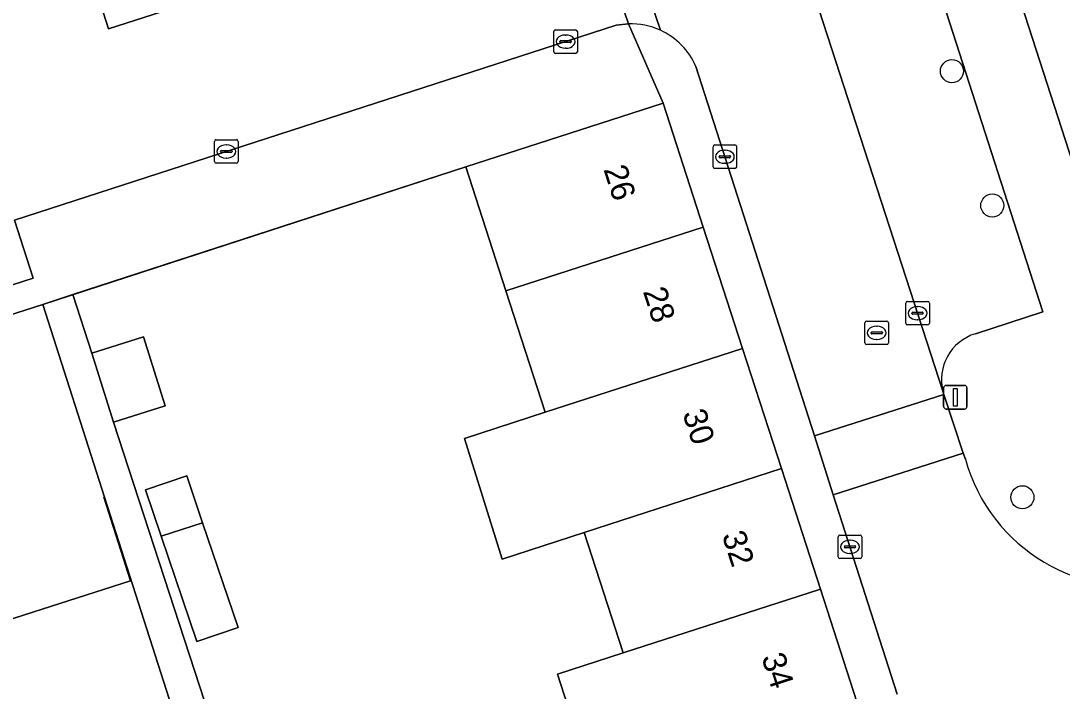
# Model space of a CAD drawing. Extents: x 159371 to 159986, y 382987 to 383597.
# Drawn here: x 159568.65 to 159612.86, y 383184.9 to 383213.34 of the extents above; entities that cross this region are included whole.
import ezdxf

# ---------------------------------------------------------------- set-up
doc = ezdxf.new("R2010")
doc.units = 0
for name, color, linetype in [('IMGEO_Boom', 7, 'Continuous'), ('IMGEO_Erf', 7, 'Continuous'), ('IMGEO_Kolk', 7, 'Continuous'), ('IMGEO_Lichtmast', 7, 'Continuous'), ('IMGEO_Muur', 7, 'Continuous'), ('IMGEO_Pand', 7, 'Continuous'), ('IMGEO_Pand_nummerreeks', 7, 'Continuous'), ('IMGEO_Parkeervlak_open', 7, 'Continuous'), ('IMGEO_Rijbaan_lokaal_open', 7, 'Continuous'), ('IMGEO_Rioolput', 7, 'Continuous'), ('IMGEO_Voetpad_open', 7, 'Continuous')]:
    doc.layers.add(name, color=color, linetype=linetype)

msp = doc.modelspace()

# ---------------------------------------------------------------- linework, layer by layer
at = {"layer": 'IMGEO_Boom'}
for centre in [(159608.176, 383211.208), (159609.89, 383205.508), (159611.168, 383193.13)]:
    msp.add_circle(centre, 0.489, dxfattribs=at)
at = {"layer": 'IMGEO_Erf'}
for points in [[(159593.118, 383180.411), (159591.435, 383185.624), (159594.217, 383186.522), (159592.56, 383191.638), (159589.076, 383190.501), (159587.489, 383195.62), (159590.909, 383196.737), (159589.24, 383201.89), (159587.539, 383207.143), (159570.855, 383201.726), (159571.66, 383199.245), (159573.852, 383199.938), (159574.778, 383197.01), (159572.587, 383196.317), (159583.345, 383163.314)], [(159575.068, 383184.185), (159572.197, 383193.137), (159572.175, 383193.13), (159573.31, 383189.59), (159568.017, 383187.893), (159562.8, 383186.22), (159562.495, 383187.169), (159557.389, 383185.532), (159556.567, 383188.097), (159556.521, 383188.082), (159551.391, 383186.428), (159546.069, 383184.712)]]:
    msp.add_lwpolyline(points, dxfattribs=at)
msp.add_lwpolyline([(159576.12, 383187.011), (159574.608, 383191.476), (159573.939, 383193.449), (159575.689, 383194.042), (159576.366, 383192.043), (159577.87, 383187.603)], close=True, dxfattribs=at)
at = {"layer": 'IMGEO_Kolk'}
for p, q in [((159591.349, 383212.961), (159592.201, 383212.961)), ((159591.274, 383212.035), (159591.274, 383212.887)), ((159591.762, 383212.741), (159591.787, 383212.741)), ((159592.275, 383212.887), (159592.275, 383212.035)), ((159591.533, 383212.455), (159591.533, 383212.467)), ((159591.971, 383212.418), (159591.573, 383212.418)), ((159591.576, 383212.504), (159591.974, 383212.504)), ((159591.785, 383212.181), (159591.76, 383212.181)), ((159592.017, 383212.467), (159592.017, 383212.455)), ((159592.201, 383211.961), (159591.349, 383211.961)), ((159576.873, 383207.375), (159576.873, 383208.227)), ((159576.948, 383208.301), (159577.8, 383208.301)), ((159577.874, 383208.227), (159577.874, 383207.375)), ((159577.132, 383207.795), (159577.132, 383207.807)), ((159577.57, 383207.758), (159577.172, 383207.758)), ((159577.175, 383207.844), (159577.573, 383207.844)), ((159577.361, 383208.081), (159577.386, 383208.081)), ((159577.616, 383207.807), (159577.616, 383207.795)), ((159598.037, 383207.152), (159598.037, 383208.004)), ((159598.112, 383208.078), (159598.964, 383208.078)), ((159598.525, 383207.858), (159598.55, 383207.858)), ((159599.038, 383208.004), (159599.038, 383207.152)), ((159577.8, 383207.301), (159576.948, 383207.301)), ((159577.384, 383207.521), (159577.359, 383207.521)), ((159598.296, 383207.572), (159598.296, 383207.584)), ((159598.734, 383207.535), (159598.336, 383207.535)), ((159598.339, 383207.621), (159598.737, 383207.621)), ((159598.548, 383207.298), (159598.523, 383207.298)), ((159598.78, 383207.584), (159598.78, 383207.572)), ((159598.964, 383207.078), (159598.112, 383207.078)), ((159606.217, 383200.513), (159606.217, 383201.365)), ((159606.292, 383201.439), (159607.144, 383201.439)), ((159606.705, 383201.219), (159606.73, 383201.219)), ((159607.218, 383201.365), (159607.218, 383200.513)), ((159606.476, 383200.933), (159606.476, 383200.945)), ((159606.914, 383200.896), (159606.516, 383200.896)), ((159606.519, 383200.982), (159606.917, 383200.982)), ((159606.728, 383200.659), (159606.703, 383200.659)), ((159606.96, 383200.945), (159606.96, 383200.933)), ((159607.144, 383200.439), (159606.292, 383200.439)), ((159603.349, 383190.6), (159603.349, 383191.452)), ((159603.424, 383191.526), (159604.276, 383191.526)), ((159603.837, 383191.306), (159603.862, 383191.306)), ((159604.35, 383191.452), (159604.35, 383190.6)), ((159603.608, 383191.02), (159603.608, 383191.032)), ((159604.046, 383190.983), (159603.648, 383190.983)), ((159603.651, 383191.069), (159604.049, 383191.069)), ((159604.092, 383191.032), (159604.092, 383191.02)), ((159604.276, 383190.526), (159603.424, 383190.526)), ((159603.86, 383190.746), (159603.835, 383190.746))]:
    msp.add_line(p, q, dxfattribs=at)
for points in [[(159591.349, 383212.961), (159592.201, 383212.961)], [(159591.274, 383212.035), (159591.274, 383212.887)], [(159592.275, 383212.887), (159592.275, 383212.035)], [(159592.201, 383211.961), (159591.349, 383211.961)], [(159576.873, 383207.375), (159576.873, 383208.227)], [(159576.948, 383208.301), (159577.8, 383208.301)], [(159577.874, 383208.227), (159577.874, 383207.375)], [(159598.037, 383207.152), (159598.037, 383208.004)], [(159598.112, 383208.078), (159598.964, 383208.078)], [(159599.038, 383208.004), (159599.038, 383207.152)], [(159577.8, 383207.301), (159576.948, 383207.301)], [(159598.964, 383207.078), (159598.112, 383207.078)], [(159606.217, 383200.513), (159606.217, 383201.365)], [(159606.292, 383201.439), (159607.144, 383201.439)], [(159607.218, 383201.365), (159607.218, 383200.513)], [(159607.144, 383200.439), (159606.292, 383200.439)], [(159603.349, 383190.6), (159603.349, 383191.452)], [(159603.424, 383191.526), (159604.276, 383191.526)], [(159604.35, 383191.452), (159604.35, 383190.6)], [(159604.276, 383190.526), (159603.424, 383190.526)]]:
    msp.add_lwpolyline(points, dxfattribs=at)
for centre, radius, start, end in [((159591.351, 383212.885), 0.0765, 91.552, 178.448), ((159591.351, 383212.885), 0.0765, 91.552, 178.448), ((159592.199, 383212.885), 0.0765, 1.552, 88.448), ((159592.199, 383212.885), 0.0765, 1.552, 88.448), ((159591.573, 383212.464), 0.0403, 85.8775, 175.7526), ((159591.57, 383212.454), 0.0366, 178.938, 274.7102), ((159591.974, 383212.461), 0.043, 264.8664, 352.4533), ((159591.978, 383212.466), 0.0386, 1.7309, 96.639), ((159591.351, 383212.037), 0.0765, 181.552, 268.448), ((159591.351, 383212.037), 0.0765, 181.552, 268.448), ((159592.199, 383212.037), 0.0765, 271.552, 358.448), ((159592.199, 383212.037), 0.0765, 271.552, 358.448), ((159576.95, 383208.225), 0.0765, 91.552, 178.448), ((159576.95, 383208.225), 0.0765, 91.552, 178.448), ((159577.798, 383208.225), 0.0765, 1.552, 88.448), ((159577.798, 383208.225), 0.0765, 1.552, 88.448), ((159577.172, 383207.804), 0.0403, 85.8775, 175.7526), ((159577.169, 383207.794), 0.0366, 178.938, 274.7102), ((159577.573, 383207.801), 0.043, 264.8664, 352.4533), ((159577.577, 383207.806), 0.0386, 1.7309, 96.639), ((159598.114, 383208.002), 0.0765, 91.552, 178.448), ((159598.114, 383208.002), 0.0765, 91.552, 178.448), ((159598.962, 383208.002), 0.0765, 1.552, 88.448), ((159598.962, 383208.002), 0.0765, 1.552, 88.448), ((159576.95, 383207.377), 0.0765, 181.552, 268.448), ((159576.95, 383207.377), 0.0765, 181.552, 268.448), ((159577.798, 383207.377), 0.0765, 271.552, 358.448), ((159577.798, 383207.377), 0.0765, 271.552, 358.448), ((159598.336, 383207.581), 0.0403, 85.8775, 175.7526), ((159598.333, 383207.571), 0.0366, 178.938, 274.7102), ((159598.737, 383207.578), 0.043, 264.8664, 352.4533), ((159598.741, 383207.583), 0.0386, 1.7309, 96.639), ((159598.114, 383207.154), 0.0765, 181.552, 268.448), ((159598.114, 383207.154), 0.0765, 181.552, 268.448), ((159598.962, 383207.154), 0.0765, 271.552, 358.448), ((159598.962, 383207.154), 0.0765, 271.552, 358.448), ((159606.294, 383201.363), 0.0765, 91.552, 178.448), ((159606.294, 383201.363), 0.0765, 91.552, 178.448), ((159607.142, 383201.363), 0.0765, 1.552, 88.448), ((159607.142, 383201.363), 0.0765, 1.552, 88.448), ((159606.516, 383200.942), 0.0403, 85.8775, 175.7526), ((159606.513, 383200.932), 0.0366, 178.938, 274.7102), ((159606.917, 383200.939), 0.043, 264.8664, 352.4533), ((159606.921, 383200.944), 0.0386, 1.7309, 96.639), ((159606.294, 383200.515), 0.0765, 181.552, 268.448), ((159606.294, 383200.515), 0.0765, 181.552, 268.448), ((159607.142, 383200.515), 0.0765, 271.552, 358.448), ((159607.142, 383200.515), 0.0765, 271.552, 358.448), ((159603.426, 383191.45), 0.0765, 91.552, 178.448), ((159603.426, 383191.45), 0.0765, 91.552, 178.448), ((159604.274, 383191.45), 0.0765, 1.552, 88.448), ((159604.274, 383191.45), 0.0765, 1.552, 88.448), ((159603.648, 383191.029), 0.0403, 85.8775, 175.7526), ((159603.645, 383191.019), 0.0366, 178.938, 274.7102), ((159604.049, 383191.026), 0.043, 264.8664, 352.4533), ((159604.053, 383191.031), 0.0386, 1.7309, 96.639), ((159603.426, 383190.602), 0.0765, 181.552, 268.448), ((159603.426, 383190.602), 0.0765, 181.552, 268.448), ((159604.274, 383190.602), 0.0765, 271.552, 358.448), ((159604.274, 383190.602), 0.0765, 271.552, 358.448)]:
    msp.add_arc(centre, radius, start, end, dxfattribs=at)
for centre, major_axis, ratio, start_param, end_param in [((159591.761, 383212.461), (-0.387, 0.002), 0.722429, 4.712389, 7.853982), ((159591.786, 383212.461), (-0.39, 0.002), 0.717154, 1.570796, 4.712389), ((159577.36, 383207.801), (-0.387, 0.002), 0.722429, 4.712389, 7.853982), ((159577.385, 383207.801), (-0.39, 0.002), 0.717154, 1.570796, 4.712389), ((159598.524, 383207.578), (-0.387, 0.002), 0.722429, 4.712389, 7.853982), ((159598.549, 383207.578), (-0.39, 0.002), 0.717154, 1.570796, 4.712389), ((159606.704, 383200.939), (-0.387, 0.002), 0.722429, 4.712389, 7.853982), ((159606.729, 383200.939), (-0.39, 0.002), 0.717154, 1.570796, 4.712389), ((159603.836, 383191.026), (-0.387, 0.002), 0.722429, 4.712389, 7.853982), ((159603.861, 383191.026), (-0.39, 0.002), 0.717154, 1.570796, 4.712389)]:
    msp.add_ellipse(centre, major_axis=major_axis, ratio=ratio, start_param=start_param, end_param=end_param, dxfattribs=at)
at = {"layer": 'IMGEO_Lichtmast'}
for p, q in [((159607.826, 383196.974), (159607.826, 383197.774)), ((159607.826, 383197.774), (159607.826, 383196.974)), ((159607.926, 383197.874), (159608.716, 383197.874)), ((159608.716, 383197.874), (159607.926, 383197.874)), ((159608.816, 383197.774), (159608.816, 383196.974)), ((159608.816, 383196.974), (159608.816, 383197.774)), ((159608.716, 383196.874), (159607.926, 383196.874)), ((159607.926, 383196.874), (159608.716, 383196.874))]:
    msp.add_line(p, q, dxfattribs=at)
msp.add_lwpolyline([(159608.246, 383197.749), (159608.396, 383197.749), (159608.396, 383196.999), (159608.246, 383196.999), (159608.246, 383197.749)], dxfattribs=at)
for centre, start, end in [((159607.926, 383197.774), 90, 180), ((159607.926, 383197.774), 90, 180), ((159608.716, 383197.774), 0, 90), ((159608.716, 383197.774), 360, 90), ((159607.926, 383196.974), 180, 270), ((159607.926, 383196.974), 180, 270), ((159608.716, 383196.974), 270, 0), ((159608.716, 383196.974), 270, 0)]:
    msp.add_arc(centre, 0.1, start, end, dxfattribs=at)
at = {"layer": 'IMGEO_Muur'}
msp.add_lwpolyline([(159569.587, 383201.314), (159587.539, 383207.143)], dxfattribs=at)
at = {"layer": 'IMGEO_Pand'}
for points in [[(159634.971, 383213.189), (159634.698, 383213.101), (159635.259, 383211.364), (159625.293, 383208.143), (159624.657, 383210.109), (159623.576, 383210.662), (159621.701, 383210.056), (159616.719, 383225.474), (159610.009, 383223.339), (159609.918, 383223.62), (159608.212, 383223.069), (159608.3, 383222.796), (159613.774, 383205.858), (159619.469, 383207.7), (159622.57, 383198.105), (159638.218, 383203.162)], [(159597.617, 383204.596), (159595.914, 383209.856), (159587.539, 383207.143), (159589.24, 383201.89)], [(159590.909, 383196.737), (159599.287, 383199.441), (159597.617, 383204.596), (159589.24, 383201.89)], [(159569.587, 383201.314), (159564.189, 383199.583), (159566.818, 383191.4), (159566.885, 383191.422), (159568.017, 383187.893), (159573.31, 383189.59), (159572.175, 383193.13), (159572.197, 383193.137)], [(159572.587, 383196.317), (159574.778, 383197.01), (159573.852, 383199.938), (159571.66, 383199.245)], [(159592.56, 383191.638), (159600.938, 383194.343), (159599.287, 383199.441), (159590.909, 383196.737), (159587.489, 383195.62), (159589.076, 383190.501)], [(159573.939, 383193.449), (159574.608, 383191.476), (159576.366, 383192.043), (159575.689, 383194.042)], [(159592.56, 383191.638), (159594.217, 383186.522), (159602.595, 383189.226), (159600.938, 383194.343)], [(159576.366, 383192.043), (159574.608, 383191.476), (159576.12, 383187.011), (159577.87, 383187.603)], [(159602.595, 383189.226), (159594.217, 383186.522), (159591.435, 383185.624), (159593.118, 383180.411), (159595.904, 383181.31), (159604.282, 383184.014)]]:
    msp.add_lwpolyline(points, close=True, dxfattribs=at)
at = {"layer": 'IMGEO_Parkeervlak_open'}
for points in [[(159585.361, 383266.81), (159590.799, 383250), (159595.419, 383235.761), (159596.221, 383233.289), (159607.802, 383197.595)], [(159609.174, 383200.07), (159612.043, 383200.997), (159596.25, 383250)]]:
    msp.add_lwpolyline(points, dxfattribs=at)
msp.add_arc((159609.777, 383198.118), 2.043, 107.1754, 194.8216, dxfattribs=at)
at = {"layer": 'IMGEO_Rijbaan_lokaal_open'}
for points in [[(159597.309, 383211.405), (159602.34, 383195.729), (159607.836, 383197.493), (159607.802, 383197.595), (159596.221, 383233.289), (159590.56, 383231.462), (159593.192, 383223.303)], [(159591.243, 383219.067), (159572.368, 383213.005), (159570.5, 383218.852), (159566.151, 383217.448), (159564.747, 383221.794), (159528.425, 383210.177), (159529.915, 383205.553), (159540.074, 383208.824), (159540.707, 383209.028), (159559.015, 383214.923), (159559.453, 383215.064)], [(159595.806, 383212.941), (159593.112, 383220.84)], [(159593.112, 383220.84), (159595.806, 383212.941)], [(159562.21, 383205.251), (159543.744, 383199.332), (159543.216, 383199.162), (159541.549, 383198.628), (159543.044, 383194.025), (159569.171, 383202.429), (159568.377, 383204.889), (159593.923, 383213.154), (159594.442, 383213.217), (159592.24, 383219.664)], [(159592.24, 383219.664), (159594.442, 383213.217)], [(159608.746, 383194.749), (159608.661, 383195.006), (159603.141, 383193.234), (159605.857, 383184.77)]]:
    msp.add_lwpolyline(points, dxfattribs=at)
msp.add_lwpolyline([(159608.661, 383195.006), (159607.836, 383197.493), (159602.34, 383195.729), (159603.141, 383193.234)], close=True, dxfattribs=at)
for centre, radius, start, end in [((159594.544, 383210.211), 3.008, 65.1862, 91.9355), ((159594.541, 383210.199), 3.02, 23.5323, 65.2234), ((159615.86, 383196.722), 7.382, 195.5013, 283.1402)]:
    msp.add_arc(centre, radius, start, end, dxfattribs=at)
at = {"layer": 'IMGEO_Rioolput'}
for p, q in [((159604.558, 383200.607), (159605.41, 383200.607)), ((159604.483, 383199.681), (159604.483, 383200.533)), ((159604.785, 383200.15), (159605.183, 383200.15)), ((159604.971, 383200.387), (159604.996, 383200.387)), ((159605.484, 383200.533), (159605.484, 383199.681)), ((159604.742, 383200.101), (159604.742, 383200.113)), ((159605.18, 383200.064), (159604.782, 383200.064)), ((159604.994, 383199.827), (159604.969, 383199.827)), ((159605.226, 383200.113), (159605.226, 383200.101)), ((159605.41, 383199.607), (159604.558, 383199.607))]:
    msp.add_line(p, q, dxfattribs=at)
for points in [[(159604.558, 383200.607), (159605.41, 383200.607)], [(159604.483, 383199.681), (159604.483, 383200.533)], [(159605.484, 383200.533), (159605.484, 383199.681)], [(159605.41, 383199.607), (159604.558, 383199.607)]]:
    msp.add_lwpolyline(points, dxfattribs=at)
for centre, radius, start, end in [((159604.56, 383200.531), 0.0765, 91.552, 178.448), ((159604.56, 383200.531), 0.0765, 91.552, 178.448), ((159605.408, 383200.531), 0.0765, 1.552, 88.448), ((159605.408, 383200.531), 0.0765, 1.552, 88.448), ((159604.782, 383200.11), 0.0403, 85.8775, 175.7526), ((159605.187, 383200.112), 0.0386, 1.7309, 96.639), ((159604.779, 383200.1), 0.0366, 178.938, 274.7102), ((159605.183, 383200.107), 0.043, 264.8664, 352.4533), ((159604.56, 383199.683), 0.0765, 181.552, 268.448), ((159604.56, 383199.683), 0.0765, 181.552, 268.448), ((159605.408, 383199.683), 0.0765, 271.552, 358.448), ((159605.408, 383199.683), 0.0765, 271.552, 358.448)]:
    msp.add_arc(centre, radius, start, end, dxfattribs=at)
for centre, major_axis, ratio, start_param, end_param in [((159604.97, 383200.107), (-0.387, 0.002), 0.722429, 4.712389, 7.853982), ((159604.995, 383200.107), (-0.39, 0.002), 0.717154, 1.570796, 4.712389)]:
    msp.add_ellipse(centre, major_axis=major_axis, ratio=ratio, start_param=start_param, end_param=end_param, dxfattribs=at)
at = {"layer": 'IMGEO_Voetpad_open'}
for points in [[(159606.682, 383233.634), (159605.003, 383238.828), (159603.334, 383243.994), (159601.761, 383248.862), (159600.026, 383248.302), (159599.941, 383248.569), (159599.486, 383250), (159594.888, 383264.187), (159591.98, 383263.245), (159596.25, 383250), (159612.043, 383200.997), (159609.174, 383200.07)], [(159617.538, 383189.533), (159618.908, 383189.972), (159613.774, 383205.858), (159608.3, 383222.796), (159608.212, 383223.069), (159609.918, 383223.62), (159608.342, 383228.496), (159606.682, 383233.634)], [(159591.966, 383222.185), (159589.114, 383221.244), (159586.261, 383220.303), (159584.434, 383225.871), (159581.974, 383225.106), (159571.447, 383221.705), (159566.861, 383220.219), (159565.818, 383223.436), (159564.388, 383222.975), (159559.076, 383221.267), (159553.922, 383219.611), (159548.758, 383217.951), (159543.632, 383216.303), (159538.46, 383214.64), (159533.093, 383212.915), (159527.457, 383211.093), (159526.269, 383210.676), (159526.617, 383209.599), (159528.425, 383210.177), (159564.747, 383221.794), (159566.151, 383217.448), (159570.5, 383218.852), (159572.368, 383213.005), (159591.243, 383219.067)], [(159594.442, 383213.217), (159595.914, 383209.856), (159597.617, 383204.596), (159599.287, 383199.441), (159600.938, 383194.343), (159602.595, 383189.226), (159604.282, 383184.014), (159605.945, 383178.879), (159607.603, 383173.761), (159609.269, 383168.616), (159610.997, 383163.278), (159612.832, 383157.613), (159617.501, 383159.044)], [(159605.857, 383184.77), (159603.141, 383193.234), (159602.34, 383195.729), (159597.309, 383211.405)], [(159583.345, 383163.314), (159572.587, 383196.317), (159571.66, 383199.245), (159570.855, 383201.726), (159569.587, 383201.314), (159572.197, 383193.137), (159575.068, 383184.185)], [(159607.802, 383197.595), (159607.836, 383197.493), (159608.661, 383195.006), (159608.746, 383194.749)]]:
    msp.add_lwpolyline(points, dxfattribs=at)
msp.add_lwpolyline([(159595.914, 383209.856), (159594.442, 383213.217), (159593.923, 383213.154), (159568.377, 383204.889), (159569.171, 383202.429), (159543.044, 383194.025), (159541.465, 383193.517), (159541.825, 383192.407), (159543.404, 383192.916), (159548.757, 383194.633), (159553.888, 383196.279), (159559.039, 383197.931), (159564.189, 383199.583), (159569.587, 383201.314), (159570.855, 383201.726), (159587.539, 383207.143)], close=True, dxfattribs=at)
for centre, radius, start, end in [((159594.544, 383210.211), 3.008, 65.1862, 91.9355), ((159594.541, 383210.199), 3.02, 23.5323, 65.2234), ((159609.777, 383198.118), 2.043, 107.1754, 194.8216), ((159615.86, 383196.722), 7.382, 195.5013, 283.1402)]:
    msp.add_arc(centre, radius, start, end, dxfattribs=at)

# ---------------------------------------------------------------- texts
at = {"layer": 'IMGEO_Pand_nummerreeks'}
for s, rotation, p in [('26', 287.9431, (159593.376, 383207.044)), ('28', 287.9431, (159595.053, 383201.866)), ('30', 287.9431, (159596.729, 383196.69)), ('32', 287.9431, (159598.403, 383191.521)), ('34', 287.9448, (159600.081, 383186.343))]:
    msp.add_text(s, height=1, rotation=rotation, dxfattribs=at).set_placement(p)

doc.saveas('drawing.dxf')
